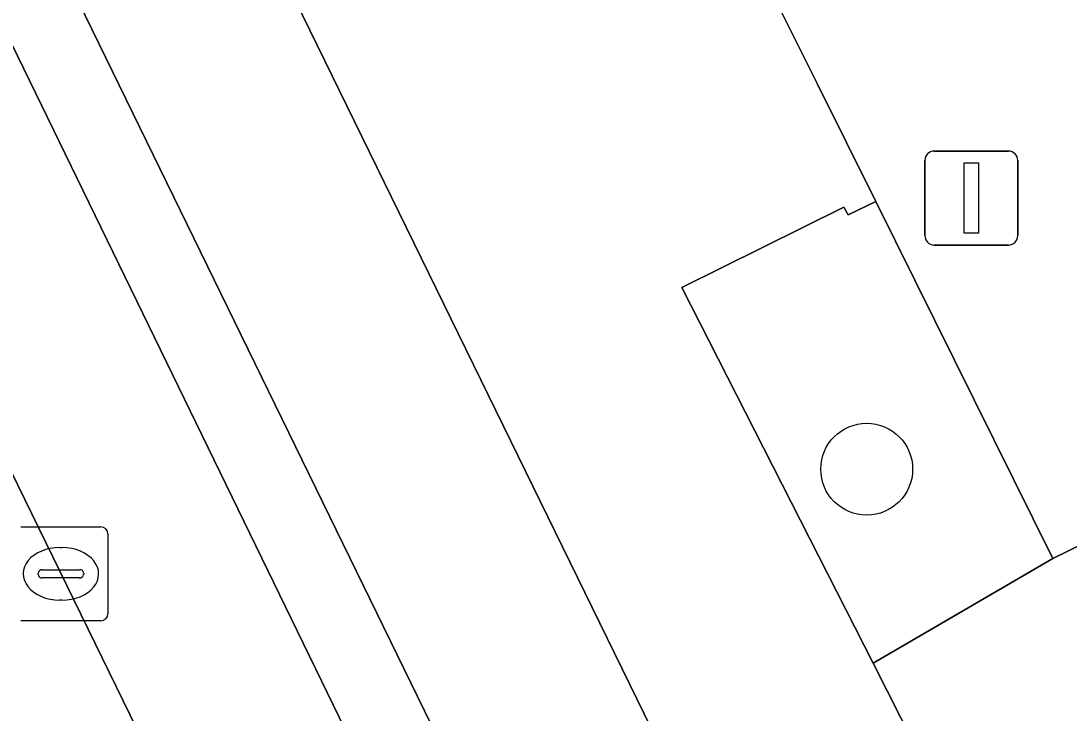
# Model space of a CAD drawing. Extents: x 160455 to 162082, y 388339 to 389736.
# Drawn here: x 161009.36 to 161020.52, y 388792.27 to 388799.63 of the extents above; entities that cross this region are included whole.
import ezdxf

# ---------------------------------------------------------------- set-up
doc = ezdxf.new("R2010")
doc.units = 0
for name, color, linetype in [('IMGEO_Boom', 7, 'Continuous'), ('IMGEO_Fietspad_gesloten', 7, 'Continuous'), ('IMGEO_Groenvoorziening', 7, 'Continuous'), ('IMGEO_Kolk', 7, 'Continuous'), ('IMGEO_Lichtmast', 7, 'Continuous'), ('IMGEO_Parkeervlak_open', 7, 'Continuous'), ('IMGEO_Rijbaan_lokaal_gesloten', 7, 'Continuous'), ('IMGEO_Verkeerseiland_open', 7, 'Continuous'), ('IMGEO_Voetpad_open', 7, 'Continuous')]:
    doc.layers.add(name, color=color, linetype=linetype)

msp = doc.modelspace()

# ---------------------------------------------------------------- linework, layer by layer
at = {"layer": 'IMGEO_Boom'}
msp.add_circle((161018.363, 388794.862), 0.489, dxfattribs=at)
at = {"layer": 'IMGEO_Fietspad_gesloten'}
msp.add_lwpolyline([(161021.707, 388780.587), (161021.087, 388781.853), (161018.227, 388787.693), (161016.943, 388790.314), (161000, 388824.949), (160994.813, 388835.553), (160994.337, 388836.526), (160982.346, 388861.167), (160980.503, 388860.271), (160992.497, 388835.627), (160992.974, 388834.647), (161000, 388820.255), (161015.023, 388789.483), (161016.354, 388786.762), (161019.198, 388780.947), (161021.279, 388776.693), (161023.304, 388772.58), (161023.771, 388771.668), (161024.41, 388770.383), (161025.995, 388771.182)], dxfattribs=at)
at = {"layer": 'IMGEO_Groenvoorziening'}
msp.add_lwpolyline([(161056.682, 388811.679), (161020.347, 388793.91), (161018.431, 388792.796), (161019.03, 388791.619), (161019.442, 388791.827), (161019.713, 388791.246), (161019.561, 388791.177), (161020.225, 388789.796), (161020.358, 388789.846), (161020.689, 388788.917), (161065.935, 388810.828)], dxfattribs=at)
msp.add_lwpolyline([(161018.46, 388797.713), (161018.165, 388797.569), (161018.121, 388797.652), (161016.394, 388796.796), (161018.431, 388792.796), (161020.347, 388793.91)], close=True, dxfattribs=at)
at = {"layer": 'IMGEO_Kolk'}
for p, q in [((161009.356, 388794.248), (161010.208, 388794.248)), ((161010.282, 388794.174), (161010.282, 388793.322)), ((161009.769, 388794.028), (161009.794, 388794.028)), ((161009.54, 388793.742), (161009.54, 388793.754)), ((161009.583, 388793.791), (161009.981, 388793.791)), ((161010.024, 388793.754), (161010.024, 388793.742)), ((161009.978, 388793.705), (161009.58, 388793.705)), ((161009.792, 388793.468), (161009.767, 388793.468)), ((161010.208, 388793.248), (161009.356, 388793.248))]:
    msp.add_line(p, q, dxfattribs=at)
for points in [[(161009.356, 388794.248), (161010.208, 388794.248)], [(161010.282, 388794.174), (161010.282, 388793.322)], [(161010.208, 388793.248), (161009.356, 388793.248)]]:
    msp.add_lwpolyline(points, dxfattribs=at)
for centre, radius, start, end in [((161010.206, 388794.172), 0.0765, 1.552, 88.448), ((161010.206, 388794.172), 0.0765, 1.552, 88.448), ((161009.58, 388793.751), 0.0403, 85.8775, 175.7526), ((161009.577, 388793.741), 0.0366, 178.938, 274.7102), ((161009.981, 388793.748), 0.043, 264.8664, 352.4533), ((161009.985, 388793.753), 0.0386, 1.7309, 96.639), ((161010.206, 388793.324), 0.0765, 271.552, 358.448), ((161010.206, 388793.324), 0.0765, 271.552, 358.448)]:
    msp.add_arc(centre, radius, start, end, dxfattribs=at)
for centre, major_axis, ratio, start_param, end_param in [((161009.768, 388793.748), (-0.387, 0.002), 0.722429, 4.712389, 7.853982), ((161009.793, 388793.748), (-0.39, 0.002), 0.717154, 1.570796, 4.712389)]:
    msp.add_ellipse(centre, major_axis=major_axis, ratio=ratio, start_param=start_param, end_param=end_param, dxfattribs=at)
at = {"layer": 'IMGEO_Lichtmast'}
for p, q in [((161019.082, 388798.249), (161019.872, 388798.249)), ((161019.872, 388798.249), (161019.082, 388798.249)), ((161018.982, 388797.349), (161018.982, 388798.149)), ((161018.982, 388798.149), (161018.982, 388797.349)), ((161019.972, 388798.149), (161019.972, 388797.349)), ((161019.972, 388797.349), (161019.972, 388798.149)), ((161019.872, 388797.249), (161019.082, 388797.249)), ((161019.082, 388797.249), (161019.872, 388797.249))]:
    msp.add_line(p, q, dxfattribs=at)
msp.add_lwpolyline([(161019.402, 388798.124), (161019.552, 388798.124), (161019.552, 388797.374), (161019.402, 388797.374), (161019.402, 388798.124)], dxfattribs=at)
for centre, start, end in [((161019.082, 388798.149), 90, 180), ((161019.082, 388798.149), 90, 180), ((161019.872, 388798.149), 0, 90), ((161019.872, 388798.149), 360, 90), ((161019.082, 388797.349), 180, 270), ((161019.082, 388797.349), 180, 270), ((161019.872, 388797.349), 270, 0), ((161019.872, 388797.349), 270, 0)]:
    msp.add_arc(centre, 0.1, start, end, dxfattribs=at)
at = {"layer": 'IMGEO_Parkeervlak_open'}
for points in [[(161004.377, 388804.81), (161013.812, 388785.499), (161016.399, 388780.205)], [(161016.791, 388784.041), (161015.615, 388786.395), (161014.267, 388789.092), (161007.541, 388802.916)]]:
    msp.add_lwpolyline(points, dxfattribs=at)
at = {"layer": 'IMGEO_Rijbaan_lokaal_gesloten'}
msp.add_lwpolyline([(160979.536, 388840.94), (160987.843, 388823.92), (160995.313, 388808.673), (160996.539, 388806.059), (160996.597, 388805.936), (161000, 388798.941), (161001.477, 388795.905), (161003.696, 388791.355), (161007.946, 388782.582), (161010.71, 388776.876), (161010.836, 388776.615), (161011.542, 388775.192), (161017.389, 388778.145), (161016.639, 388779.72), (161016.543, 388779.921), (161016.451, 388780.099), (161016.399, 388780.205), (161013.812, 388785.499), (161004.377, 388804.81), (161002.577, 388808.494), (161000, 388813.8), (160993.848, 388826.468), (160984.865, 388844.805)], dxfattribs=at)
at = {"layer": 'IMGEO_Verkeerseiland_open'}
msp.add_lwpolyline([(161007.541, 388802.916), (161014.267, 388789.092), (161015.023, 388789.483), (161000, 388820.255), (160992.974, 388834.647), (160992.207, 388834.257), (161000, 388818.304), (161003.016, 388812.13)], dxfattribs=at)
at = {"layer": 'IMGEO_Voetpad_open'}
for points in [[(161010.338, 388814.21), (161008.468, 388813.304), (161004.588, 388821.247), (161006.449, 388822.157), (161000, 388835.333), (160998.917, 388837.546), (160994.813, 388835.553), (161000, 388824.949), (161016.943, 388790.314), (161018.227, 388787.693), (161021.087, 388781.853), (161021.707, 388780.587)], [(161019.03, 388791.619), (161018.431, 388792.796), (161016.394, 388796.796), (161018.121, 388797.652), (161018.165, 388797.569), (161018.46, 388797.713), (161017.836, 388798.969), (161017.168, 388800.308), (161016.822, 388800.96), (161014.564, 388805.567), (161010.338, 388814.21)], [(161038.293, 388811.594), (161030.762, 388807.922), (161031.329, 388806.778), (161027.156, 388804.734), (161026.588, 388805.893), (161019.062, 388802.199), (161020.191, 388799.924), (161020.006, 388799.839), (161018.932, 388801.995), (161016.822, 388800.96), (161017.168, 388800.308), (161017.836, 388798.969), (161018.46, 388797.713), (161020.347, 388793.91), (161056.682, 388811.679)]]:
    msp.add_lwpolyline(points, dxfattribs=at)

doc.saveas('drawing.dxf')
